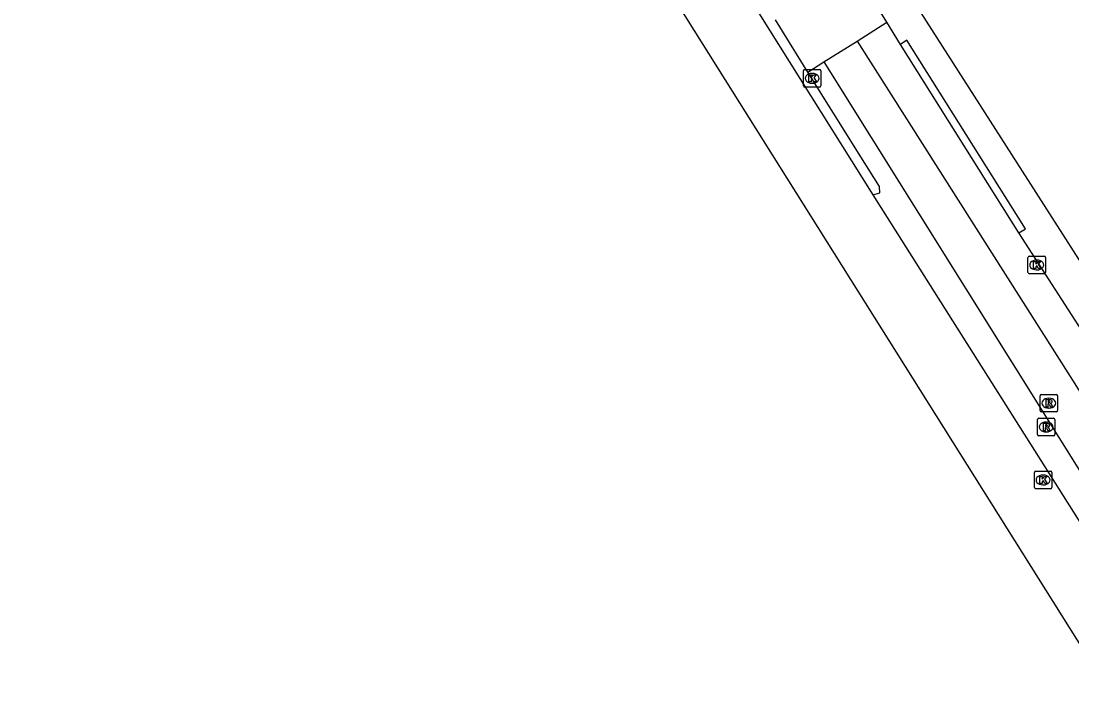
# Model space of a CAD drawing. Extents: x 159353 to 160616, y 385893 to 387321.
# Drawn here: x 159591.4 to 159651.7, y 385907.2 to 385945.5 of the extents above; entities that cross this region are included whole.
import ezdxf

# ---------------------------------------------------------------- set-up
doc = ezdxf.new("R2010")
doc.units = 0
for name, color, linetype in [('IMGEO_Fietspad_gesloten', 7, 'Continuous'), ('IMGEO_Kolk', 7, 'Continuous'), ('IMGEO_Rijbaan_lokaal_gesloten', 7, 'Continuous'), ('IMGEO_Rijbaan_lokaal_open', 7, 'Continuous'), ('IMGEO_Rijbaan_regionaal_gesloten', 7, 'Continuous'), ('IMGEO_Rioolput', 7, 'Continuous'), ('IMGEO_Voetpad_open', 7, 'Continuous')]:
    doc.layers.add(name, color=color, linetype=linetype)

msp = doc.modelspace()

# ---------------------------------------------------------------- linework, layer by layer
at = {"layer": 'IMGEO_Fietspad_gesloten'}
msp.add_lwpolyline([(159639.396, 385944.386), (159651.747, 385924.913), (159652.957, 385923.005), (159660.665, 385914.781)], dxfattribs=at)
at = {"layer": 'IMGEO_Kolk'}
for p, q in [((159636.312, 385941.818), (159636.312, 385942.67)), ((159636.387, 385942.744), (159637.239, 385942.744)), ((159637.313, 385942.67), (159637.313, 385941.818)), ((159636.823, 385941.964), (159636.798, 385941.964)), ((159636.8, 385942.524), (159636.825, 385942.524)), ((159637.239, 385941.744), (159636.387, 385941.744)), ((159649.199, 385931.103), (159649.199, 385931.955)), ((159649.274, 385932.029), (159650.126, 385932.029)), ((159649.687, 385931.809), (159649.712, 385931.809)), ((159650.2, 385931.955), (159650.2, 385931.103)), ((159649.71, 385931.249), (159649.685, 385931.249)), ((159650.126, 385931.029), (159649.274, 385931.029)), ((159649.638, 385919.687), (159650.49, 385919.687)), ((159649.563, 385918.761), (159649.563, 385919.613)), ((159650.051, 385919.467), (159650.076, 385919.467)), ((159650.564, 385919.613), (159650.564, 385918.761)), ((159650.49, 385918.687), (159649.638, 385918.687)), ((159650.074, 385918.907), (159650.049, 385918.907))]:
    msp.add_line(p, q, dxfattribs=at)
for points in [[(159636.312, 385941.818), (159636.312, 385942.67)], [(159636.387, 385942.744), (159637.239, 385942.744)], [(159637.313, 385942.67), (159637.313, 385941.818)], [(159636.633, 385942.444), (159636.756, 385942.444), (159636.756, 385942.293), (159636.886, 385942.444), (159637.05, 385942.444), (159636.904, 385942.293), (159637.057, 385942.044), (159636.905, 385942.044), (159636.82, 385942.208), (159636.756, 385942.141), (159636.756, 385942.044), (159636.633, 385942.044), (159636.633, 385942.444)], [(159637.239, 385941.744), (159636.387, 385941.744)], [(159649.199, 385931.103), (159649.199, 385931.955)], [(159649.274, 385932.029), (159650.126, 385932.029)], [(159649.52, 385931.729), (159649.643, 385931.729), (159649.643, 385931.578), (159649.773, 385931.729), (159649.937, 385931.729), (159649.791, 385931.578), (159649.944, 385931.329), (159649.792, 385931.329), (159649.707, 385931.493), (159649.643, 385931.426), (159649.643, 385931.329), (159649.52, 385931.329), (159649.52, 385931.729)], [(159650.2, 385931.955), (159650.2, 385931.103)], [(159650.126, 385931.029), (159649.274, 385931.029)], [(159649.638, 385919.687), (159650.49, 385919.687)], [(159649.563, 385918.761), (159649.563, 385919.613)], [(159649.884, 385919.387), (159650.007, 385919.387), (159650.007, 385919.236), (159650.137, 385919.387), (159650.301, 385919.387), (159650.155, 385919.236), (159650.308, 385918.987), (159650.156, 385918.987), (159650.071, 385919.151), (159650.007, 385919.084), (159650.007, 385918.987), (159649.884, 385918.987), (159649.884, 385919.387)], [(159650.564, 385919.613), (159650.564, 385918.761)], [(159650.49, 385918.687), (159649.638, 385918.687)]]:
    msp.add_lwpolyline(points, dxfattribs=at)
for centre, start, end in [((159636.389, 385942.668), 91.55205, 178.44795), ((159636.389, 385942.668), 91.55205, 178.44795), ((159637.237, 385942.668), 1.55205, 88.44795), ((159637.237, 385942.668), 1.55205, 88.44795), ((159636.389, 385941.82), 181.55205, 268.44795), ((159636.389, 385941.82), 181.55205, 268.44795), ((159637.237, 385941.82), 271.55205, 358.44795), ((159637.237, 385941.82), 271.55205, 358.44795), ((159649.276, 385931.953), 91.55205, 178.44795), ((159649.276, 385931.953), 91.55205, 178.44795), ((159650.124, 385931.953), 1.55205, 88.44795), ((159650.124, 385931.953), 1.55205, 88.44795), ((159649.276, 385931.105), 181.55205, 268.44795), ((159649.276, 385931.105), 181.55205, 268.44795), ((159650.124, 385931.105), 271.55205, 358.44795), ((159650.124, 385931.105), 271.55205, 358.44795), ((159649.64, 385919.611), 91.55205, 178.44795), ((159649.64, 385919.611), 91.55205, 178.44795), ((159650.488, 385919.611), 1.55205, 88.44795), ((159650.488, 385919.611), 1.55205, 88.44795), ((159649.64, 385918.763), 181.55205, 268.44795), ((159649.64, 385918.763), 181.55205, 268.44795), ((159650.488, 385918.763), 271.55205, 358.44795), ((159650.488, 385918.763), 271.55205, 358.44795)]:
    msp.add_arc(centre, 0.0765, start, end, dxfattribs=at)
for centre, major_axis, ratio, start_param, end_param in [((159636.799, 385942.244), (-0.387, 0.002), 0.722429, 4.712389, 7.853982), ((159636.824, 385942.244), (-0.39, 0.002), 0.717154, 1.570796, 4.712389), ((159649.686, 385931.529), (-0.387, 0.002), 0.722429, 4.712389, 7.853982), ((159649.711, 385931.529), (-0.39, 0.002), 0.717154, 1.570796, 4.712389), ((159650.05, 385919.187), (-0.387, 0.002), 0.722429, 4.712389, 7.853982), ((159650.075, 385919.187), (-0.39, 0.002), 0.717154, 1.570796, 4.712389)]:
    msp.add_ellipse(centre, major_axis=major_axis, ratio=ratio, start_param=start_param, end_param=end_param, dxfattribs=at)
at = {"layer": 'IMGEO_Rijbaan_lokaal_gesloten'}
for points in [[(159641.1, 385945.472), (159639.236, 385948.464)], [(159636.56, 385942.601), (159634.712, 385945.597)], [(159639.396, 385944.386), (159641.1, 385945.472)], [(159637.48, 385943.198), (159639.396, 385944.386)], [(159636.56, 385942.601), (159637.48, 385943.198)]]:
    msp.add_lwpolyline(points, dxfattribs=at)
at = {"layer": 'IMGEO_Rijbaan_lokaal_open'}
for points in [[(159637.48, 385943.198), (159653.681, 385917.283)], [(159640.297, 385935.554), (159640.702, 385935.677), (159640.678, 385936.038), (159639.617, 385937.742), (159636.56, 385942.601)]]:
    msp.add_lwpolyline(points, dxfattribs=at)
at = {"layer": 'IMGEO_Rijbaan_regionaal_gesloten'}
for points in [[(159653.615, 385907.472), (159652.932, 385908.561), (159615.623, 385967.986), (159537.421, 386093.594), (159507.222, 386141.683)], [(159547.558, 386083.97), (159548.244, 386082.873), (159551.941, 386076.961), (159558.289, 386066.899), (159565.905, 386054.733), (159572.767, 386043.649), (159578.984, 386033.798), (159585.48, 386023.515), (159593.007, 386011.43), (159600.163, 386000), (159608.349, 385986.889), (159615.796, 385974.815), (159623.025, 385963.202), (159629.558, 385952.69), (159640.297, 385935.554)], [(159640.297, 385935.554), (159655.328, 385911.769)]]:
    msp.add_lwpolyline(points, dxfattribs=at)
at = {"layer": 'IMGEO_Rioolput'}
for p, q in [((159649.891, 385923.168), (159649.891, 385924.02)), ((159649.966, 385924.094), (159650.818, 385924.094)), ((159650.379, 385923.874), (159650.404, 385923.874)), ((159650.892, 385924.02), (159650.892, 385923.168)), ((159650.402, 385923.314), (159650.377, 385923.314)), ((159649.813, 385922.727), (159650.665, 385922.727)), ((159650.818, 385923.094), (159649.966, 385923.094)), ((159649.738, 385921.801), (159649.738, 385922.653)), ((159650.226, 385922.507), (159650.251, 385922.507)), ((159650.739, 385922.653), (159650.739, 385921.801)), ((159650.665, 385921.727), (159649.813, 385921.727)), ((159650.249, 385921.947), (159650.224, 385921.947))]:
    msp.add_line(p, q, dxfattribs=at)
for points in [[(159649.891, 385923.168), (159649.891, 385924.02)], [(159649.966, 385924.094), (159650.818, 385924.094)], [(159650.892, 385924.02), (159650.892, 385923.168)], [(159650.48, 385923.792), (159650.228, 385923.794), (159650.228, 385923.394)], [(159650.228, 385923.394), (159650.352, 385923.394), (159650.352, 385923.556), (159650.363, 385923.556)], [(159650.406, 385923.713), (159650.352, 385923.713), (159650.352, 385923.632)], [(159650.352, 385923.632), (159650.404, 385923.632)], [(159650.41, 385923.527), (159650.481, 385923.394), (159650.621, 385923.394), (159650.556, 385923.52)], [(159649.813, 385922.727), (159650.665, 385922.727)], [(159650.818, 385923.094), (159649.966, 385923.094)], [(159649.738, 385921.801), (159649.738, 385922.653)], [(159650.327, 385922.425), (159650.075, 385922.427), (159650.075, 385922.027)], [(159650.075, 385922.027), (159650.199, 385922.027), (159650.199, 385922.189), (159650.21, 385922.189)], [(159650.253, 385922.346), (159650.199, 385922.346), (159650.199, 385922.265)], [(159650.199, 385922.265), (159650.251, 385922.265)], [(159650.257, 385922.16), (159650.328, 385922.027), (159650.468, 385922.027), (159650.403, 385922.153)], [(159650.739, 385922.653), (159650.739, 385921.801)], [(159650.665, 385921.727), (159649.813, 385921.727)]]:
    msp.add_lwpolyline(points, dxfattribs=at)
for centre, radius, start, end in [((159649.968, 385924.018), 0.0765, 91.55205, 178.44795), ((159649.968, 385924.018), 0.0765, 91.55205, 178.44795), ((159650.816, 385924.018), 0.0765, 1.55205, 88.44795), ((159650.816, 385924.018), 0.0765, 1.55205, 88.44795), ((159650.362, 385923.503), 0.0533, 26.02933, 88.69889), ((159650.388, 385923.821), 0.19, 274.7715, 282.96867), ((159650.412, 385923.617), 0.0964, 77.00612, 93.18647), ((159650.426, 385923.674), 0.0378, 276.66336, 79.67722), ((159650.479, 385923.682), 0.109, 350.36119, 89.41601), ((159650.477, 385923.682), 0.112, 277.58423, 350.98172), ((159650.461, 385923.467), 0.108, 29.51342, 73.79051), ((159649.815, 385922.651), 0.0765, 91.55205, 178.44795), ((159649.815, 385922.651), 0.0765, 91.55205, 178.44795), ((159649.968, 385923.17), 0.0765, 181.55205, 268.44795), ((159649.968, 385923.17), 0.0765, 181.55205, 268.44795), ((159650.663, 385922.651), 0.0765, 1.55205, 88.44795), ((159650.663, 385922.651), 0.0765, 1.55205, 88.44795), ((159650.816, 385923.17), 0.0765, 271.55205, 358.44795), ((159650.816, 385923.17), 0.0765, 271.55205, 358.44795), ((159650.209, 385922.136), 0.0533, 26.02933, 88.69889), ((159650.235, 385922.454), 0.19, 274.7715, 282.96867), ((159650.259, 385922.25), 0.0964, 77.00612, 93.18647), ((159650.273, 385922.307), 0.0378, 276.66336, 79.67722), ((159650.326, 385922.315), 0.109, 350.36119, 89.41601), ((159650.324, 385922.315), 0.112, 277.58423, 350.98172), ((159650.308, 385922.1), 0.108, 29.51342, 73.79051), ((159649.815, 385921.803), 0.0765, 181.55205, 268.44795), ((159649.815, 385921.803), 0.0765, 181.55205, 268.44795), ((159650.663, 385921.803), 0.0765, 271.55205, 358.44795), ((159650.663, 385921.803), 0.0765, 271.55205, 358.44795)]:
    msp.add_arc(centre, radius, start, end, dxfattribs=at)
for centre, major_axis, ratio, start_param, end_param in [((159650.378, 385923.594), (-0.387, 0.002), 0.722429, 4.712389, 7.853982), ((159650.403, 385923.594), (-0.39, 0.002), 0.717154, 1.570796, 4.712389), ((159650.225, 385922.227), (-0.387, 0.002), 0.722429, 4.712389, 7.853982), ((159650.25, 385922.227), (-0.39, 0.002), 0.717154, 1.570796, 4.712389)]:
    msp.add_ellipse(centre, major_axis=major_axis, ratio=ratio, start_param=start_param, end_param=end_param, dxfattribs=at)
at = {"layer": 'IMGEO_Voetpad_open'}
for points in [[(159554.162, 386088.263), (159585.478, 386038.285), (159618.566, 385984.984), (159617.942, 385984.608), (159619.588, 385981.954), (159622.47, 385977.308), (159627.126, 385969.959), (159627.843, 385970.4), (159643.051, 385946.005), (159667.875, 385907.187)], [(159641.879, 385944.19), (159641.1, 385945.472)], [(159648.666, 385933.383), (159649.048, 385933.609), (159642.252, 385944.439), (159641.879, 385944.19)], [(159648.666, 385933.383), (159641.879, 385944.19)], [(159660.665, 385914.781), (159648.666, 385933.383)]]:
    msp.add_lwpolyline(points, dxfattribs=at)

doc.saveas('drawing.dxf')
